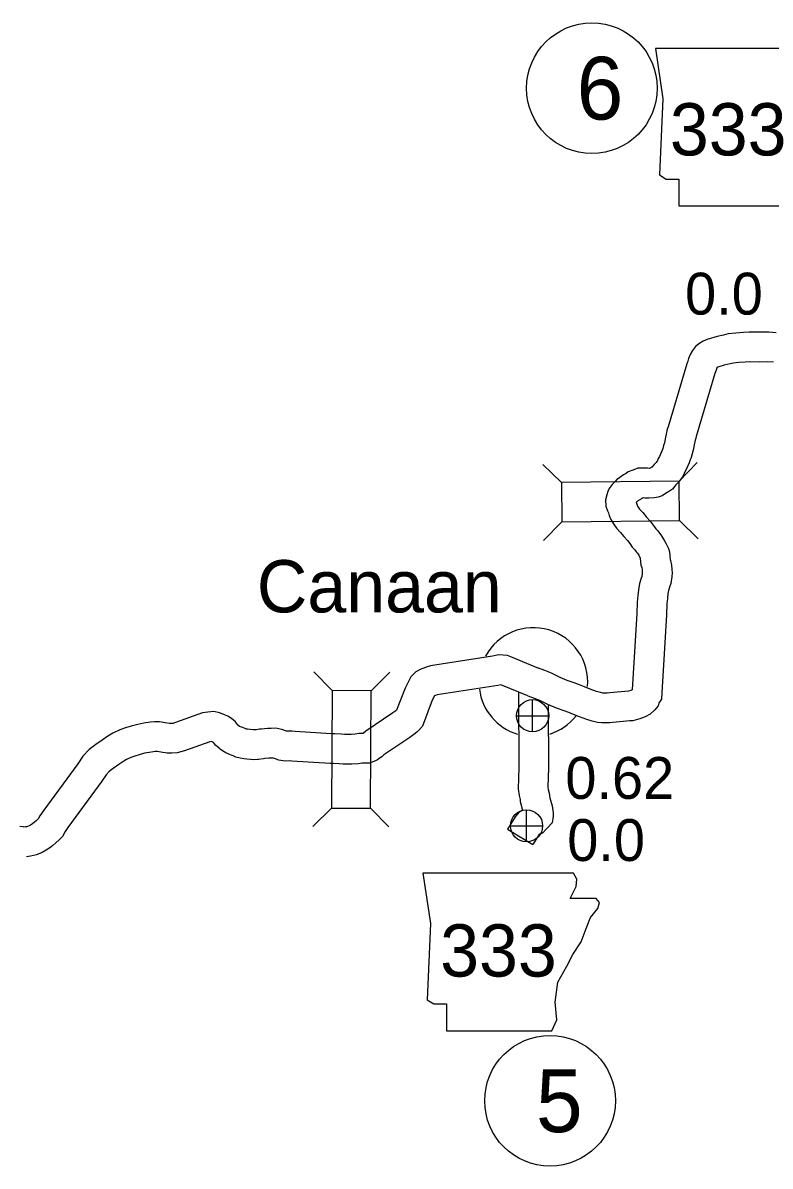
# Model space of a CAD drawing. Extents: x -939622 to -934245, y 1383184 to 1385301.
# Drawn here: x -935018.49 to -934995.85, y 1384018 to 1384052.65 of the extents above; entities that cross this region are included whole.
import ezdxf

# ---------------------------------------------------------------- set-up
doc = ezdxf.new("R2010")
doc.units = 0
for name, color, linetype in [('Level 10', 7, 'Continuous'), ('Level 20', 7, 'Continuous'), ('Level 21', 7, 'Continuous'), ('Level 24', 7, 'Continuous'), ('Level 25', 7, 'Continuous'), ('Level 26', 7, 'Continuous'), ('Level 27', 7, 'Continuous')]:
    doc.layers.add(name, color=color, linetype=linetype)

msp = doc.modelspace()

# ---------------------------------------------------------------- linework, layer by layer
at = {"layer": 'Level 10'}
msp.add_line((-935003.805, 1384028.215), (-935003.036, 1384027.747), dxfattribs=at)
for points in [[(-934995.665, 1384043.258), (-934995.89, 1384043.275), (-934996.179, 1384043.269), (-934996.484, 1384043.272), (-934996.655, 1384043.266), (-934996.884, 1384043.247), (-934997.119, 1384043.22), (-934997.257, 1384043.186), (-934997.457, 1384043.143), (-934997.553, 1384043.116), (-934997.625, 1384043.094), (-934997.69, 1384043.076), (-934997.733, 1384043.063), (-934997.808, 1384043.032), (-934997.878, 1384043.004), (-934998.006, 1384042.921), (-934998.017, 1384042.905), (-934998.108, 1384042.835), (-934998.205, 1384042.715), (-934998.273, 1384042.6), (-934998.321, 1384042.476), (-934998.341, 1384042.391), (-934998.371, 1384042.312), (-934998.936, 1384040.408), (-934998.965, 1384040.338), (-934999, 1384040.183), (-934999.018, 1384040.091), (-934999.054, 1384039.919), (-934999.078, 1384039.836), (-934999.104, 1384039.743), (-934999.114, 1384039.716), (-934999.138, 1384039.652), (-934999.198, 1384039.51), (-934999.238, 1384039.44), (-934999.274, 1384039.358), (-934999.279, 1384039.351), (-934999.302, 1384039.32), (-934999.362, 1384039.264), (-934999.429, 1384039.183), (-934999.433, 1384039.18), (-934999.463, 1384039.165), (-934999.499, 1384039.143), (-934999.506, 1384039.143), (-934999.564, 1384039.147), (-934999.628, 1384039.147), (-934999.67, 1384039.149), (-934999.735, 1384039.149), (-934999.859, 1384039.147), (-934999.983, 1384039.102), (-935000.035, 1384039.085), (-935000.146, 1384039.037), (-935000.212, 1384038.995), (-935000.288, 1384038.952), (-935000.405, 1384038.874), (-935000.448, 1384038.836), (-935000.489, 1384038.808), (-935000.556, 1384038.739), (-935000.638, 1384038.655), (-935000.724, 1384038.531), (-935000.768, 1384038.441), (-935000.8, 1384038.339), (-935000.834, 1384038.196), (-935000.832, 1384038), (-935000.775, 1384037.858), (-935000.745, 1384037.794), (-935000.723, 1384037.721), (-935000.673, 1384037.6), (-935000.594, 1384037.464), (-935000.506, 1384037.335), (-935000.378, 1384037.206), (-935000.281, 1384037.086), (-935000.167, 1384036.959), (-935000.099, 1384036.873), (-935000.026, 1384036.753), (-934999.951, 1384036.68), (-934999.912, 1384036.62), (-934999.865, 1384036.571), (-934999.832, 1384036.514), (-934999.784, 1384036.424)], [(-934995.743, 1384042.361), (-934995.915, 1384042.375), (-934996.173, 1384042.369), (-934996.474, 1384042.371), (-934996.603, 1384042.367), (-934996.794, 1384042.352), (-934996.96, 1384042.332), (-934997.056, 1384042.309), (-934997.24, 1384042.269), (-934997.299, 1384042.253), (-934997.37, 1384042.231), (-934997.433, 1384042.213), (-934997.463, 1384042.194), (-934997.479, 1384042.124), (-934997.519, 1384042.022), (-934998.086, 1384040.11), (-934998.104, 1384040.065), (-934998.12, 1384039.996), (-934998.136, 1384039.914), (-934998.18, 1384039.699), (-934998.213, 1384039.589), (-934998.245, 1384039.471), (-934998.27, 1384039.402), (-934998.304, 1384039.315), (-934998.39, 1384039.112), (-934998.432, 1384039.036), (-934998.484, 1384038.919), (-934998.55, 1384038.823), (-934998.633, 1384038.714), (-934998.704, 1384038.648), (-934998.809, 1384038.519), (-934998.897, 1384038.451), (-934999.001, 1384038.391), (-934999.019, 1384038.381), (-934999.121, 1384038.318), (-934999.246, 1384038.275), (-934999.366, 1384038.248), (-934999.521, 1384038.241), (-934999.595, 1384038.247), (-934999.65, 1384038.246), (-934999.692, 1384038.249), (-934999.696, 1384038.249), (-934999.717, 1384038.242), (-934999.72, 1384038.241), (-934999.749, 1384038.222), (-934999.817, 1384038.185), (-934999.854, 1384038.159), (-934999.894, 1384038.124), (-934999.903, 1384038.118), (-934999.875, 1384038.026), (-934999.863, 1384037.998), (-934999.832, 1384037.943), (-934999.81, 1384037.91), (-934999.707, 1384037.807), (-934999.597, 1384037.671), (-934999.48, 1384037.541), (-934999.359, 1384037.389), (-934999.316, 1384037.317), (-934999.251, 1384037.254), (-934999.204, 1384037.182), (-934999.156, 1384037.132), (-934999.105, 1384037.054), (-934999.046, 1384036.954), (-934999.004, 1384036.874), (-934998.975, 1384036.818), (-934998.932, 1384036.714), (-934998.898, 1384036.615)], [(-934998.898, 1384036.615), (-934998.876, 1384036.388), (-934998.866, 1384036.356), (-934998.839, 1384036.215), (-934998.823, 1384036.077), (-934998.821, 1384035.975), (-934998.828, 1384035.862), (-934998.862, 1384035.657), (-934998.9, 1384035.541), (-934998.933, 1384035.44), (-934998.948, 1384035.349), (-934998.961, 1384035.207), (-934998.978, 1384035.037), (-934998.988, 1384034.705), (-934999.128, 1384032.341), (-934999.145, 1384032.154), (-934999.206, 1384032.053), (-934999.246, 1384031.945), (-934999.346, 1384031.824), (-934999.484, 1384031.692), (-934999.633, 1384031.617), (-934999.792, 1384031.556), (-935000.013, 1384031.496), (-935000.099, 1384031.495), (-935000.618, 1384031.446), (-935000.703, 1384031.438), (-935000.812, 1384031.429), (-935000.954, 1384031.43), (-935001.076, 1384031.439), (-935001.245, 1384031.486), (-935001.401, 1384031.534), (-935001.629, 1384031.618), (-935001.807, 1384031.691), (-935001.951, 1384031.746), (-935002.091, 1384031.8), (-935002.32, 1384031.879), (-935002.587, 1384031.991), (-935002.83, 1384032.114), (-935002.991, 1384032.174), (-935003.181, 1384032.246)], [(-934999.784, 1384036.424), (-934999.764, 1384036.216), (-934999.741, 1384036.14), (-934999.729, 1384036.078), (-934999.722, 1384036.018), (-934999.722, 1384035.994), (-934999.724, 1384035.963), (-934999.738, 1384035.873), (-934999.756, 1384035.819), (-934999.809, 1384035.654), (-934999.841, 1384035.468), (-934999.858, 1384035.29), (-934999.876, 1384035.093), (-934999.888, 1384034.746), (-935000.024, 1384032.435), (-935000.026, 1384032.43), (-935000.07, 1384032.413), (-935000.136, 1384032.395), (-935000.701, 1384032.342), (-935000.784, 1384032.335), (-935000.848, 1384032.329), (-935000.916, 1384032.33), (-935000.92, 1384032.33), (-935000.992, 1384032.35), (-935001.113, 1384032.387), (-935001.302, 1384032.457), (-935001.474, 1384032.527), (-935001.626, 1384032.586), (-935001.782, 1384032.646), (-935001.999, 1384032.72), (-935002.209, 1384032.809), (-935002.469, 1384032.94), (-935002.676, 1384033.017), (-935002.866, 1384033.088)], [(-935002.853, 1384033.083), (-935003.704, 1384033.431), (-935003.807, 1384033.471), (-935004.067, 1384033.49), (-935004.263, 1384033.45), (-935006.14, 1384033.157), (-935006.267, 1384033.117), (-935006.344, 1384033.092), (-935006.437, 1384033.058), (-935006.586, 1384032.976), (-935006.735, 1384032.829), (-935006.809, 1384032.689), (-935006.912, 1384032.488), (-935007.168, 1384031.814), (-935007.186, 1384031.799), (-935007.278, 1384031.734), (-935008.097, 1384031.181), (-935008.177, 1384031.115), (-935008.306, 1384031.107), (-935008.435, 1384031.087), (-935008.545, 1384031.08), (-935008.742, 1384031.081), (-935008.844, 1384031.09), (-935009.044, 1384031.102), (-935009.146, 1384031.103), (-935010.239, 1384031.168), (-935010.342, 1384031.185), (-935010.506, 1384031.179), (-935010.642, 1384031.236), (-935010.741, 1384031.249), (-935010.831, 1384031.27), (-935010.967, 1384031.262), (-935011.08, 1384031.26), (-935011.259, 1384031.246), (-935011.322, 1384031.237), (-935011.426, 1384031.223), (-935011.485, 1384031.219), (-935011.516, 1384031.222), (-935011.608, 1384031.23), (-935011.686, 1384031.24), (-935011.727, 1384031.245), (-935011.741, 1384031.252), (-935011.827, 1384031.291), (-935011.9, 1384031.314), (-935011.931, 1384031.326), (-935011.984, 1384031.371), (-935011.99, 1384031.379), (-935012.052, 1384031.461), (-935012.168, 1384031.567), (-935012.28, 1384031.638), (-935012.378, 1384031.679), (-935012.451, 1384031.704), (-935012.53, 1384031.734), (-935012.705, 1384031.777), (-935012.892, 1384031.762), (-935013.047, 1384031.74), (-935013.868, 1384031.44), (-935013.948, 1384031.418), (-935013.986, 1384031.417), (-935014.048, 1384031.418), (-935014.183, 1384031.438), (-935014.352, 1384031.46), (-935014.504, 1384031.461), (-935014.637, 1384031.454), (-935014.822, 1384031.422), (-935015.008, 1384031.388), (-935015.213, 1384031.33), (-935015.378, 1384031.283), (-935015.559, 1384031.218), (-935015.769, 1384031.122), (-935015.918, 1384031.033), (-935016.094, 1384030.913), (-935016.285, 1384030.78), (-935016.486, 1384030.628), (-935016.672, 1384030.422), (-935016.831, 1384030.193), (-935017.858, 1384028.786), (-935017.977, 1384028.619), (-935018.027, 1384028.526), (-935018.033, 1384028.521), (-935018.09, 1384028.465), (-935018.141, 1384028.423), (-935018.205, 1384028.374), (-935018.259, 1384028.336), (-935018.303, 1384028.312), (-935018.354, 1384028.29), (-935018.411, 1384028.278), (-935018.487, 1384028.269)], [(-935003.194, 1384032.25), (-935004.009, 1384032.583), (-935004.103, 1384032.564), (-935005.935, 1384032.278), (-935005.992, 1384032.26), (-935006.023, 1384032.25), (-935006.087, 1384032.123), (-935006.387, 1384031.335), (-935006.485, 1384031.225), (-935006.555, 1384031.152), (-935006.641, 1384031.082), (-935006.767, 1384030.993), (-935007.555, 1384030.461), (-935007.619, 1384030.408), (-935007.665, 1384030.373), (-935007.742, 1384030.317), (-935007.808, 1384030.283), (-935007.984, 1384030.213), (-935008.168, 1384030.214), (-935008.208, 1384030.211), (-935008.336, 1384030.191), (-935008.52, 1384030.18), (-935008.783, 1384030.181), (-935008.91, 1384030.192), (-935009.076, 1384030.202), (-935009.177, 1384030.203), (-935010.339, 1384030.273), (-935010.398, 1384030.282), (-935010.541, 1384030.277), (-935010.734, 1384030.298), (-935010.869, 1384030.355), (-935010.907, 1384030.364), (-935010.932, 1384030.363), (-935011.035, 1384030.36), (-935011.161, 1384030.35), (-935011.199, 1384030.345), (-935011.354, 1384030.324), (-935011.387, 1384030.323), (-935011.491, 1384030.317), (-935011.592, 1384030.325), (-935011.704, 1384030.336), (-935011.801, 1384030.347), (-935011.907, 1384030.362), (-935012.037, 1384030.396), (-935012.119, 1384030.435), (-935012.147, 1384030.448), (-935012.201, 1384030.465), (-935012.347, 1384030.523), (-935012.443, 1384030.582), (-935012.511, 1384030.635), (-935012.541, 1384030.663), (-935012.652, 1384030.757), (-935012.712, 1384030.842), (-935012.756, 1384030.857), (-935012.785, 1384030.868), (-935012.79, 1384030.868), (-935012.826, 1384030.862), (-935013.593, 1384030.583), (-935013.816, 1384030.521), (-935013.982, 1384030.517), (-935014.118, 1384030.519), (-935014.307, 1384030.546), (-935014.414, 1384030.561), (-935014.484, 1384030.561), (-935014.536, 1384030.558), (-935014.662, 1384030.536), (-935014.804, 1384030.51), (-935014.969, 1384030.464), (-935015.101, 1384030.426), (-935015.218, 1384030.384), (-935015.352, 1384030.323), (-935015.434, 1384030.274), (-935015.583, 1384030.172), (-935015.757, 1384030.051), (-935015.875, 1384029.962), (-935015.965, 1384029.862), (-935016.097, 1384029.671), (-935017.128, 1384028.26), (-935017.213, 1384028.14), (-935017.295, 1384027.99), (-935017.395, 1384027.885), (-935017.49, 1384027.794), (-935017.581, 1384027.719), (-935017.671, 1384027.65), (-935017.782, 1384027.571), (-935017.909, 1384027.502), (-935018.078, 1384027.429), (-935018.266, 1384027.388), (-935018.387, 1384027.375)], [(-935003.473, 1384032.345), (-935003.466, 1384030.084), (-935003.488, 1384029.43), (-935003.455, 1384029.236), (-935003.428, 1384029.114), (-935003.421, 1384029.051), (-935003.397, 1384028.943), (-935003.371, 1384028.847), (-935003.355, 1384028.79), (-935003.474, 1384028.703), (-935003.577, 1384028.588), (-935003.805, 1384028.215)], [(-935002.572, 1384031.957), (-935002.566, 1384030.07), (-935002.586, 1384029.492), (-935002.571, 1384029.41), (-935002.539, 1384029.263), (-935002.532, 1384029.2), (-935002.523, 1384029.158), (-935002.503, 1384029.087), (-935002.485, 1384029.021), (-935002.476, 1384028.991), (-935002.451, 1384028.919), (-935002.418, 1384028.706), (-935002.422, 1384028.608), (-935002.449, 1384028.403), (-935002.591, 1384028.254), (-935002.636, 1384028.216), (-935002.745, 1384028.089), (-935002.831, 1384028.058), (-935002.858, 1384028.038), (-935003.036, 1384027.747)], [(-935018.376, 1384028.268), (-935018.582, 1384028.296)]]:
    msp.add_lwpolyline(points, dxfattribs=at)
at = {"layer": 'Level 20'}
for p, q in [((-935002.172, 1384038.713), (-935002.739, 1384039.267)), ((-934998.608, 1384038.755), (-934998.055, 1384039.322)), ((-935002.158, 1384037.526), (-935002.711, 1384036.959)), ((-934998.594, 1384037.568), (-934998.028, 1384037.014)), ((-935009.122, 1384032.415), (-935009.679, 1384032.979)), ((-935007.934, 1384032.408), (-935007.371, 1384032.965)), ((-935009.143, 1384028.851), (-935009.706, 1384028.295)), ((-935007.955, 1384028.844), (-935007.398, 1384028.281))]:
    msp.add_line(p, q, dxfattribs=at)
for points in [[(-935002.158, 1384037.526), (-934998.594, 1384037.568), (-934998.608, 1384038.755), (-935002.172, 1384038.713)], [(-935007.955, 1384028.844), (-935007.934, 1384032.408), (-935009.122, 1384032.415), (-935009.143, 1384028.851)]]:
    msp.add_lwpolyline(points, close=True, dxfattribs=at)
at = {"layer": 'Level 21'}
for points in [[(-934999.326, 1384051.872), (-934999.097, 1384050.349), (-934999.199, 1384048.04), (-934998.996, 1384047.913), (-934998.615, 1384047.913), (-934998.615, 1384047.101), (-934995.418, 1384047.101), (-934995.265, 1384047.431), (-934995.316, 1384047.964), (-934995.24, 1384048.573), (-934994.961, 1384049.055), (-934994.783, 1384049.41), (-934994.53, 1384049.791), (-934994.377, 1384050.197), (-934994.25, 1384050.527), (-934994.022, 1384050.806), (-934993.971, 1384050.983), (-934994.073, 1384051.11), (-934994.859, 1384051.11), (-934994.682, 1384051.466), (-934994.656, 1384051.694), (-934994.762, 1384051.869)], [(-935006.37, 1384026.875), (-935006.142, 1384025.353), (-935006.243, 1384023.043), (-935006.04, 1384022.917), (-935005.66, 1384022.917), (-935005.66, 1384022.104), (-935002.462, 1384022.104), (-935002.31, 1384022.434), (-935002.361, 1384022.967), (-935002.284, 1384023.576), (-935002.005, 1384024.058), (-935001.828, 1384024.414), (-935001.574, 1384024.794), (-935001.422, 1384025.2), (-935001.295, 1384025.53), (-935001.066, 1384025.809), (-935001.016, 1384025.987), (-935001.117, 1384026.114), (-935001.904, 1384026.114), (-935001.726, 1384026.469), (-935001.701, 1384026.698), (-935001.806, 1384026.873)]]:
    msp.add_lwpolyline(points, close=True, dxfattribs=at)
at = {"layer": 'Level 24'}
for start, end in [(355.3994, 151.3393), (187.4746, 253.0022), (287.6535, 321.7812)]:
    msp.add_arc((-935003.023, 1384032.667), 1.65, start, end, dxfattribs=at)
at = {"layer": 'Level 26'}
for p, q in [((-935003.046, 1384031.161), (-935003.046, 1384032.136)), ((-935003.533, 1384031.649), (-935002.558, 1384031.649)), ((-935003.23, 1384027.825), (-935003.23, 1384028.8)), ((-935003.718, 1384028.313), (-935002.743, 1384028.313))]:
    msp.add_line(p, q, dxfattribs=at)
for centre in [(-935003.046, 1384031.649), (-935003.23, 1384028.313)]:
    msp.add_circle(centre, 0.487, dxfattribs=at)
at = {"layer": 'Level 27'}
for centre in [(-935001.25, 1384050.668), (-935002.518, 1384019.979)]:
    msp.add_circle(centre, 1.98, dxfattribs=at)

# ---------------------------------------------------------------- texts
at = {"layer": 'Level 21'}
for p in [(-934998.886, 1384048.63), (-935005.847, 1384023.744)]:
    msp.add_text('333', height=1.584, dxfattribs=at).set_placement(p)
at = {"layer": 'Level 24'}
msp.add_text('Canaan', height=1.584, dxfattribs=at).set_placement((-935011.402, 1384034.78))
at = {"layer": 'Level 25'}
for s, p in [('0.0', (-934998.426, 1384043.807)), ('0.62', (-935002.054, 1384029.13)), ('0.0', (-935001.996, 1384027.248))]:
    msp.add_text(s, height=1.2672, dxfattribs=at).set_placement(p)
at = {"layer": 'Level 27'}
for s, p in [('6', (-935001.711, 1384049.717)), ('5', (-935002.943, 1384019.029))]:
    msp.add_text(s, height=1.901, dxfattribs=at).set_placement(p)

doc.saveas('drawing.dxf')
